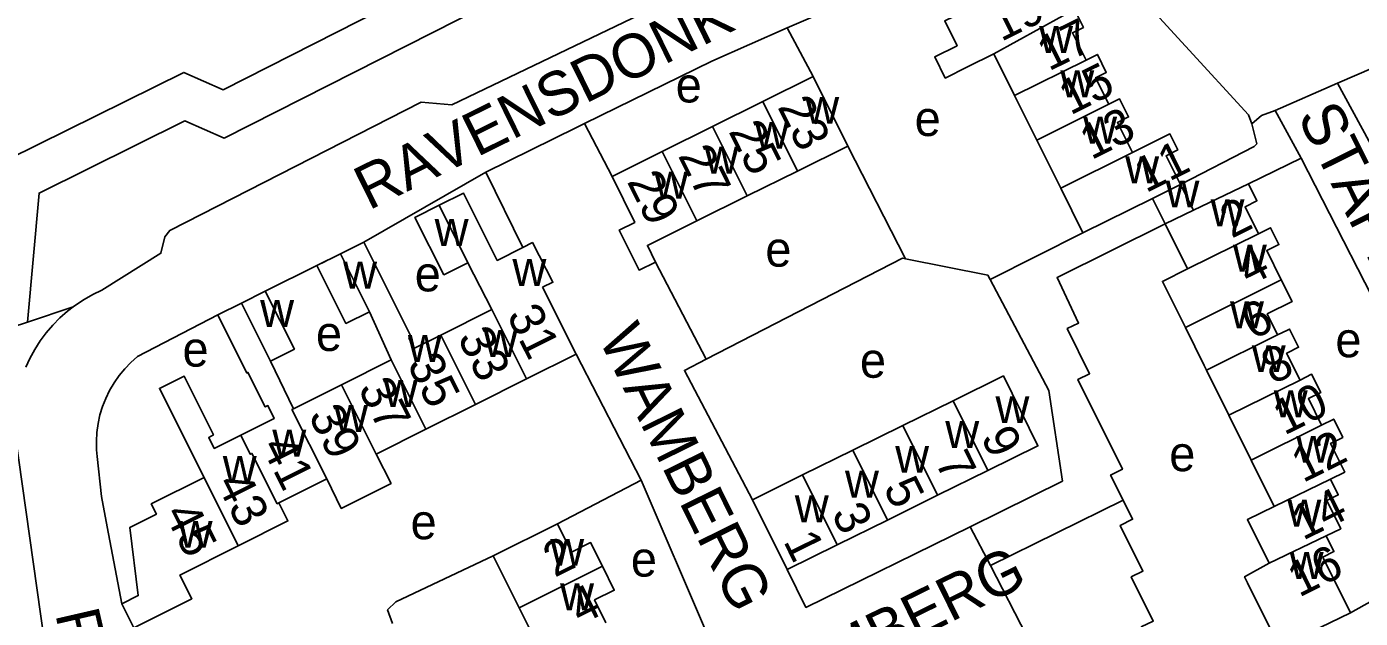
# Model space of a CAD drawing. Extents: x 157794 to 159375, y 380877 to 382306.
# Drawn here: x 158356.3 to 158508.3, y 381635.5 to 381703 of the extents above; entities that cross this region are included whole.
import ezdxf

# ---------------------------------------------------------------- set-up
doc = ezdxf.new("R2010")
doc.units = 0
for name, color, linetype in [('BLT_Basislijn', 7, 'Continuous'), ('BLT_Bebouwing', 7, 'Continuous'), ('BLT_Centroide', 7, 'Continuous'), ('BLT_Huisnummer', 7, 'Continuous'), ('BLT_Huisnummer_ tussenligend', 7, 'Continuous'), ('BLT_Onderdoorgang_en_onderverdeling', 7, 'Continuous'), ('BLT_Onderverdeling_panden', 7, 'Continuous'), ('BLT_Spoorlijn', 7, 'Continuous'), ('BLT_Straatnaam', 7, 'Continuous')]:
    doc.layers.add(name, color=color, linetype=linetype)

msp = doc.modelspace()

# ---------------------------------------------------------------- linework, layer by layer
at = {"layer": 'BLT_Basislijn'}
for p, q in [((158445.92, 381697.33), (158442.96, 381702.88)), ((158498.57, 381693.45), (158505.69, 381696.56)), ((158422.99, 381685.95), (158419.87, 381691.97)), ((158456.45, 381676.56), (158449.86, 381689.4)), ((158495.55, 381685.11), (158501.55, 381688.01)), ((158408.59, 381686.42), (158394.68, 381678.44)), ((158412.83, 381677.84), (158408.59, 381686.42)), ((158476.67, 381679.5), (158466.08, 381674.2)), ((158389.35, 381675.77), (158383.47, 381672.85)), ((158433.73, 381665.1), (158427.95, 381676.18)), ((158361.55, 381671.05), (158356.35, 381669.32)), ((158378.06, 381670.14), (158368.9, 381665.39)), ((158356.35, 381669.32), (158351.18, 381667.61)), ((158418.9, 381665.68), (158426.31, 381651.29)), ((158364.31, 381653.98), (158364.79, 381649.42)), ((158426.31, 381651.29), (158416.76, 381646.33)), ((158426.31, 381651.29), (158433.86, 381633.66)), ((158466.15, 381641.57), (158463.81, 381645.99))]:
    msp.add_line(p, q, dxfattribs=at)
for points in [[(158454.33, 381716.79), (158452.9, 381727.9), (158378.79, 381690.29), (158374.31, 381692.29), (158357.67, 381684.05), (158356.35, 381669.32)], [(158580.51, 381699.78), (158567.92, 381720.9), (158565.41, 381723.98), (158562.71, 381724.29), (158532.48, 381708.17), (158505.69, 381696.56)], [(158274.37, 381644.79), (158283.68, 381649.22), (158284.28, 381653.34), (158374.19, 381697.81), (158378.65, 381695.83), (158420.02, 381716.83)], [(158364.84, 381672.97), (158371.57, 381677.18), (158372.03, 381679.06), (158372.58, 381679.79), (158401.25, 381694.41), (158404.72, 381694.11), (158436.48, 381709.38), (158454.33, 381716.79)], [(158495.94, 381691.95), (158495.56, 381692.97), (158481.18, 381708.68), (158477.65, 381711.69), (158472.34, 381713.52), (158466.83, 381713.16), (158442.96, 381702.88)], [(158442.96, 381702.88), (158434.37, 381699.09), (158419.87, 381691.97)], [(158505.69, 381696.56), (158512.11, 381684.74), (158521.41, 381666.44), (158524.96, 381662.74)], [(158498.57, 381693.45), (158497.01, 381692.88), (158495.94, 381691.95)], [(158498.57, 381693.45), (158501.55, 381688.01)], [(158408.59, 381686.42), (158418.96, 381691.53), (158419.87, 381691.97)], [(158495.94, 381691.95), (158496.49, 381689.65), (158496.18, 381689.34), (158487.79, 381685.03)], [(158501.55, 381688.01), (158512.83, 381665.98)], [(158486.04, 381680.53), (158473.73, 381674.4), (158476.17, 381669.22), (158474.89, 381668.58), (158477.44, 381663.44), (158476.1, 381662.78), (158481.17, 381652.54), (158479.83, 381651.87), (158481.25, 381649.01)], [(158433.73, 381665.1), (158456.1, 381676.63), (158456.45, 381676.56)], [(158466.08, 381674.2), (158465.84, 381674.66), (158456.45, 381676.56)], [(158466.08, 381674.2), (158472.79, 381661.52), (158474.33, 381651.17)], [(158364.84, 381672.97), (158363.8, 381672.47), (158362.8, 381671.9), (158361.84, 381671.27), (158361.55, 381671.05)], [(158361.55, 381671.05), (158360.92, 381670.56), (158360.06, 381669.8), (158359.25, 381668.98), (158358.5, 381668.1), (158357.81, 381667.17), (158357.19, 381666.2), (158356.64, 381665.19), (158356.17, 381664.17)], [(158368.9, 381665.39), (158368.15, 381664.73), (158367.44, 381664.01), (158366.8, 381663.23), (158366.23, 381662.4), (158365.71, 381661.54), (158365.27, 381660.63), (158364.91, 381659.69), (158364.62, 381658.73), (158364.4, 381657.75), (158364.27, 381656.75), (158364.21, 381655.74), (158364.24, 381654.74), (158364.31, 381653.98)], [(158439, 381649.07), (158431.25, 381663.82), (158433.73, 381665.1)], [(158333.92, 381618.28), (158353.73, 381626.96), (158357.15, 381629.2), (158358.3, 381631.79), (158358.3, 381632.82), (158354.9, 381656.82)], [(158463.81, 381645.99), (158474.33, 381651.17)], [(158364.79, 381649.42), (158365.45, 381645.96), (158367.11, 381637.2)], [(158481.25, 381649.01), (158482.33, 381646.83), (158480.93, 381646.13), (158483.51, 381640.93), (158482.18, 381640.27), (158484.68, 381635.23), (158483.32, 381634.56), (158486.99, 381627.33)], [(158442.96, 381641.11), (158445.1, 381636.78), (158463.81, 381645.99)], [(158397.98, 381634.93), (158397.4, 381636.52), (158398.36, 381637.43), (158409.44, 381642.68)], [(158507.17, 381636.16), (158517.29, 381641.84), (158516.76, 381643)], [(158452.51, 381613.42), (158448.19, 381622.81), (158470.26, 381633.5), (158466.15, 381641.57)]]:
    msp.add_lwpolyline(points, dxfattribs=at)
at = {"layer": 'BLT_Bebouwing'}
for p, q in [((158466.52, 381699.91), (158468.88, 381695.17)), ((158440.19, 381694.48), (158445.92, 381697.33)), ((158445.92, 381697.33), (158449.86, 381689.4)), ((158434.46, 381691.64), (158440.19, 381694.48)), ((158468.88, 381695.17), (158471.4, 381690.09)), ((158428.72, 381688.8), (158434.46, 381691.64)), ((158449.86, 381689.4), (158444.12, 381686.55)), ((158422.99, 381685.95), (158428.72, 381688.8)), ((158444.12, 381686.55), (158438.39, 381683.71)), ((158474.14, 381684.59), (158476.67, 381679.5)), ((158487.79, 381685.03), (158489.26, 381682.08)), ((158438.39, 381683.71), (158432.65, 381680.87)), ((158476.67, 381679.5), (158484.59, 381683.44)), ((158486.04, 381680.53), (158484.59, 381683.44)), ((158488.59, 381675.39), (158486.04, 381680.53)), ((158389.35, 381675.77), (158390.35, 381676.27)), ((158415.08, 381673.31), (158418.9, 381665.68)), ((158403.46, 381667.85), (158409.29, 381670.77)), ((158392.15, 381662.18), (158397.81, 381665.01)), ((158418.9, 381665.68), (158413.26, 381662.85)), ((158490.76, 381663.84), (158493.31, 381658.7)), ((158386.7, 381659.45), (158392.15, 381662.18)), ((158413.26, 381662.85), (158407.43, 381659.93)), ((158461.88, 381660.36), (158456.16, 381657.54)), ((158407.43, 381659.93), (158401.78, 381657.1)), ((158456.16, 381657.54), (158450.44, 381654.72)), ((158493.31, 381658.7), (158495.84, 381653.59)), ((158401.78, 381657.1), (158396.12, 381654.26)), ((158450.44, 381654.72), (158444.72, 381651.89)), ((158495.84, 381653.59), (158498.46, 381648.31)), ((158390.47, 381651.43), (158385.02, 381648.7)), ((158444.72, 381651.89), (158439, 381649.07)), ((158460.1, 381649.57), (158465.82, 381652.39)), ((158439, 381649.07), (158442.96, 381641.11)), ((158454.38, 381646.74), (158460.1, 381649.57)), ((158448.65, 381643.92), (158454.38, 381646.74)), ((158409.44, 381642.68), (158416.76, 381646.33)), ((158442.96, 381641.11), (158448.65, 381643.92)), ((158412.4, 381636.74), (158409.44, 381642.68)), ((158368.49, 381634.45), (158367.11, 381637.2)), ((158507.17, 381636.16), (158499.08, 381632.26))]:
    msp.add_line(p, q, dxfattribs=at)
for points in [[(158474.4, 381704.24), (158471.82, 381709.43), (158468.84, 381707.95), (158468.28, 381709.06), (158465.51, 381707.68), (158466.2, 381706.29), (158460.92, 381703.67), (158462.33, 381700.84), (158459.78, 381699.57), (158460.98, 381697.16), (158463.53, 381698.43), (158466.52, 381699.91)], [(158474.4, 381704.24), (158475.75, 381704.91), (158476.73, 381702.94), (158475.49, 381702.32), (158477.03, 381699.22)], [(158479.61, 381694.17), (158478.11, 381697.2), (158479.34, 381697.81), (158478.32, 381699.86), (158477.03, 381699.22)], [(158482.31, 381688.66), (158480.6, 381692.09), (158481.88, 381692.73), (158480.85, 381694.79), (158479.61, 381694.17)], [(158482.31, 381688.66), (158486.58, 381690.79), (158487.49, 381688.97), (158486.16, 381688.3), (158487.79, 381685.03)], [(158471.4, 381690.09), (158474.14, 381684.59)], [(158427.95, 381676.18), (158426.08, 381675.25), (158423.82, 381679.82), (158425.59, 381680.7), (158422.99, 381685.95)], [(158489.26, 381682.08), (158495.55, 381685.11)], [(158495.55, 381685.11), (158496.51, 381683.17), (158495.15, 381682.49), (158496.68, 381679.4)], [(158403.3, 381682.66), (158406.06, 381684.04), (158409.9, 381676.37), (158412.83, 381677.84)], [(158406.54, 381676.09), (158403.82, 381674.73), (158400.53, 381681.27), (158403.3, 381682.66)], [(158432.65, 381680.87), (158427.02, 381678.07), (158427.95, 381676.18)], [(158499.28, 381674.14), (158497.62, 381677.48), (158499.01, 381678.17), (158498.06, 381680.08), (158496.68, 381679.4)], [(158389.35, 381675.77), (158392.02, 381677.1)], [(158392.02, 381677.1), (158394.68, 381678.44)], [(158394.68, 381678.44), (158397.99, 381671.84)], [(158412.83, 381677.84), (158413.92, 381678.39), (158416.25, 381673.87), (158415.08, 381673.31)], [(158395.33, 381670.5), (158392.66, 381669.17), (158389.35, 381675.77)], [(158409.29, 381670.77), (158406.54, 381676.09)], [(158488.35, 381668.72), (158485.74, 381673.97), (158488.59, 381675.39)], [(158498.87, 381667.86), (158497.68, 381670.26), (158500.51, 381671.66), (158499.28, 381674.14)], [(158380.77, 381671.49), (158383.47, 381672.85)], [(158383.47, 381672.85), (158386.79, 381666.24), (158384.06, 381664.87)], [(158378.06, 381670.14), (158380.77, 381671.49)], [(158397.99, 381671.84), (158400.09, 381667.65), (158399.83, 381667.51), (158400.42, 381666.32), (158400.49, 381666.36), (158403.46, 381667.85)], [(158380.67, 381656.42), (158384.49, 381658.34), (158383.76, 381659.8), (158383.46, 381659.65), (158381.49, 381663.58), (158381.38, 381663.52), (158378.06, 381670.14)], [(158397.81, 381665.01), (158395.33, 381670.5)], [(158490.76, 381663.84), (158490.5, 381664.36), (158488.35, 381668.72)], [(158501.42, 381662.72), (158500, 381665.54), (158499.88, 381665.77), (158500, 381665.83), (158501.26, 381666.45), (158500.23, 381668.53), (158500, 381668.42), (158498.87, 381667.86)], [(158384.06, 381664.87), (158386.7, 381659.45)], [(158503.88, 381657.58), (158502.38, 381660.6), (158503.78, 381661.29), (158502.74, 381663.37), (158501.42, 381662.72)], [(158376.48, 381651.61), (158371.39, 381661.76), (158374.2, 381663.17), (158377.56, 381656.45), (158377.02, 381656.18), (158377.65, 381654.91), (158380.67, 381656.42)], [(158465.82, 381652.39), (158471.54, 381655.21), (158467.6, 381663.19), (158461.88, 381660.36)], [(158504.89, 381651.4), (158506.52, 381652.21), (158504.9, 381655.49), (158506.3, 381656.18), (158505.27, 381658.27), (158503.88, 381657.58)], [(158396.12, 381654.26), (158397.8, 381650.92), (158392.13, 381648.08), (158390.47, 381651.43)], [(158367.11, 381637.2), (158368.99, 381638.14), (158368.04, 381645.91), (158371.05, 381647.42), (158370.46, 381648.59), (158376.48, 381651.61)], [(158504.39, 381644.93), (158506.06, 381645.76), (158504.47, 381648.97), (158505.77, 381649.61), (158504.89, 381651.4)], [(158385.02, 381648.7), (158386.05, 381646.64), (158380.39, 381643.8)], [(158498.46, 381648.31), (158495.42, 381646.8), (158497.92, 381641.82)], [(158416.76, 381646.33), (158418.37, 381643.1), (158420.55, 381644.18), (158421.9, 381641.47)], [(158380.39, 381643.8), (158373.74, 381640.47), (158375.1, 381637.77), (158368.49, 381634.45)], [(158507.17, 381636.16), (158504.01, 381642.52), (158505.28, 381643.15), (158504.39, 381644.93)], [(158421.9, 381641.47), (158423.25, 381638.75), (158421, 381637.63), (158422.3, 381635.01)], [(158499.08, 381632.26), (158495.45, 381639.6), (158495.1, 381640.29), (158497.92, 381641.82)], [(158416.1, 381631.92), (158415.06, 381631.4), (158412.4, 381636.74)]]:
    msp.add_lwpolyline(points, dxfattribs=at)
at = {"layer": 'BLT_Onderdoorgang_en_onderverdeling'}
msp.add_line((158486.04, 381680.53), (158489.26, 381682.08), dxfattribs=at)
at = {"layer": 'BLT_Onderverdeling_panden'}
for p, q in [((158466.52, 381699.91), (158474.4, 381704.24)), ((158468.88, 381695.17), (158477.03, 381699.22)), ((158444.12, 381686.55), (158440.19, 381694.48)), ((158471.4, 381690.09), (158479.61, 381694.17)), ((158438.39, 381683.71), (158434.46, 381691.64)), ((158432.65, 381680.87), (158428.72, 381688.8)), ((158474.14, 381684.59), (158482.31, 381688.66)), ((158487.79, 381685.03), (158484.59, 381683.44)), ((158403.3, 381682.66), (158406.54, 381676.09)), ((158488.59, 381675.39), (158496.68, 381679.4)), ((158395.33, 381670.5), (158392.02, 381677.1)), ((158488.35, 381668.72), (158499.28, 381674.14)), ((158380.77, 381671.49), (158384.06, 381664.87)), ((158413.26, 381662.85), (158409.29, 381670.77)), ((158407.43, 381659.93), (158403.46, 381667.85)), ((158490.76, 381663.84), (158498.87, 381667.86)), ((158401.78, 381657.1), (158397.81, 381665.01)), ((158396.12, 381654.26), (158392.15, 381662.18)), ((158493.31, 381658.7), (158501.42, 381662.72)), ((158465.82, 381652.39), (158461.88, 381660.36)), ((158460.1, 381649.57), (158456.16, 381657.54)), ((158495.84, 381653.59), (158503.88, 381657.58)), ((158454.38, 381646.74), (158450.44, 381654.72)), ((158380.39, 381643.8), (158376.48, 381651.61)), ((158448.65, 381643.92), (158444.72, 381651.89)), ((158498.46, 381648.31), (158504.89, 381651.4)), ((158497.92, 381641.82), (158504.39, 381644.93)), ((158421.9, 381641.47), (158412.4, 381636.74))]:
    msp.add_line(p, q, dxfattribs=at)
for points in [[(158390.47, 381651.43), (158386.5, 381659.35), (158386.7, 381659.45)], [(158385.02, 381648.7), (158384.83, 381648.6), (158381.95, 381654.35), (158381.76, 381654.26), (158380.67, 381656.42)]]:
    msp.add_lwpolyline(points, dxfattribs=at)
at = {"layer": 'BLT_Spoorlijn'}
msp.add_lwpolyline([(158466.15, 381641.57), (158481.25, 381649.01)], dxfattribs=at)

# ---------------------------------------------------------------- texts
at = {"layer": 'BLT_Centroide'}
for s, p in [('w', (158471.68, 381700.03)), ('e', (158430.25, 381694.38)), ('w', (158474.09, 381694.97)), ('w', (158445.02, 381691.94)), ('e', (158457.49, 381690.55)), ('w', (158476.7, 381689.69)), ('w', (158439.28, 381689.09)), ('w', (158433.55, 381686.25)), ('w', (158481.49, 381685.16)), ('w', (158427.81, 381683.41)), ('w', (158486.09, 381682.4)), ('w', (158491.22, 381680.25)), ('w', (158402.77, 381678)), ('e', (158440.47, 381675.65)), ('w', (158493.77, 381675.09)), ('w', (158392.34, 381673.14)), ('e', (158400.5, 381672.83)), ('w', (158411.64, 381673.44)), ('w', (158382.88, 381668.77)), ('w', (158493.44, 381668.62)), ('e', (158389.24, 381666.03)), ('w', (158399.72, 381664.78)), ('w', (158408.36, 381665.36)), ('e', (158505.45, 381665.32)), ('e', (158374.03, 381664.25)), ('w', (158495.92, 381663.62)), ('e', (158451.25, 381662.98)), ('w', (158396.97, 381659.64)), ('w', (158466.7, 381657.8)), ('w', (158498.43, 381658.47)), ('w', (158391.31, 381656.8)), ('w', (158460.98, 381654.97)), ('w', (158384.27, 381653.97)), ('w', (158500.99, 381653.28)), ('w', (158455.27, 381652.14)), ('e', (158486.51, 381652.32)), ('w', (158378.62, 381650.98)), ('w', (158449.55, 381649.31)), ('w', (158443.83, 381646.48)), ('w', (158499.98, 381646)), ('w', (158373.59, 381643.58)), ('e', (158400.03, 381644.56)), ('w', (158415.95, 381641.53)), ('e', (158425.14, 381640.3)), ('w', (158500.24, 381640.03)), ('w', (158417.07, 381636.44))]:
    msp.add_text(s, height=4, dxfattribs=at).set_placement(p)
at = {"layer": 'BLT_Huisnummer'}
for s, rotation, p in [('19', 26.4619, (158467.35, 381701.26)), ('15', 26.4619, (158475.24, 381692.88)), ('23', 296.3739, (158441.81, 381693.89)), ('11', 26.4619, (158483.85, 381684.01)), ('29', 296.3711, (158424.65, 381685.37)), ('2', 26.3717, (158493.62, 381678.83)), ('31', 296.6229, (158410.94, 381670.11)), ('6', 26.3717, (158496.01, 381667.25)), ('35', 296.6229, (158399.58, 381664.55)), ('10', 26.3717, (158499.62, 381656.36)), ('39', 296.6229, (158388.33, 381658.68)), ('9', 296.2711, (158464.98, 381656.22)), ('5', 296.2711, (158453.86, 381650.44)), ('45', 296.6229, (158371.89, 381647.51)), ('1', 296.2711, (158442.47, 381644.34)), ('2', 26.4946, (158416.45, 381640.15)), ('16', 26.3717, (158501.31, 381637.89))]:
    msp.add_text(s, height=4, rotation=rotation, dxfattribs=at).set_placement(p)
at = {"layer": 'BLT_Huisnummer_ tussenligend'}
for s, rotation, p in [('17', 26.4619, (158472.78, 381697.89)), ('25', 296.3739, (158436.23, 381691.1)), ('13', 26.4619, (158477.63, 381687.78)), ('27', 296.3739, (158430.47, 381688.32)), ('4', 26.3717, (158495.58, 381673.4)), ('33', 296.6229, (158405.32, 381667.55)), ('8', 26.3717, (158498.32, 381662.16)), ('37', 296.6229, (158393.99, 381661.76)), ('12', 26.3717, (158501.76, 381650.95)), ('41', 296.6229, (158382.95, 381655.15)), ('7', 296.2711, (158459.76, 381653.41)), ('43', 296.6229, (158377.83, 381650.95)), ('14', 26.3717, (158501.75, 381644.37)), ('3', 296.2711, (158447.95, 381647.5)), ('4', 26.4946, (158419.39, 381634.72))]:
    msp.add_text(s, height=4, rotation=rotation, dxfattribs=at).set_placement(p)
at = {"layer": 'BLT_Straatnaam'}
for s, rotation, p in [('RAVENSDONK', 26.261, (158395.27, 381682.03)), ('STAPELEN', 296.4521, (158501.06, 381692.81)), ('WAMBERG', 296.2617, (158421.39, 381667.51)), ('WAMBERG', 26.2617, (158438.93, 381623.88)), ('RAVENSDONK', 283.0059, (158359.5, 381636.04))]:
    msp.add_text(s, height=5, rotation=rotation, dxfattribs=at).set_placement(p)

doc.saveas('drawing.dxf')
